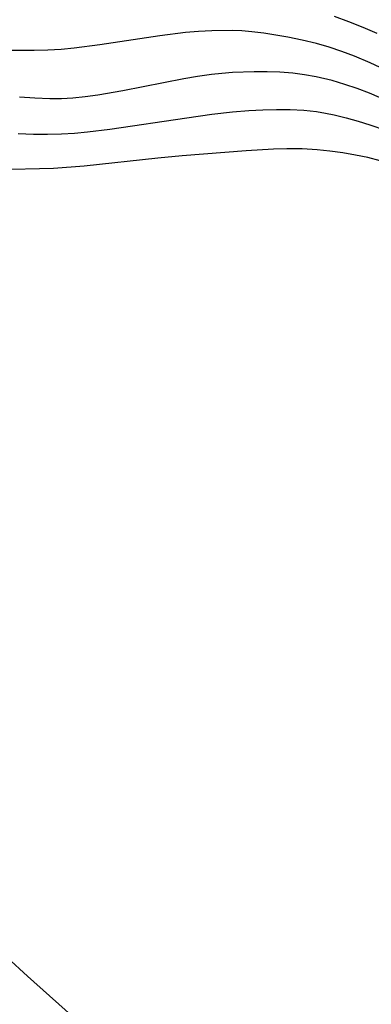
# Model space of a CAD drawing. Header units: metres. Extents: x 1073367 to 1082519, y 1569854 to 1574957.
# Tile 584 of 656: x 1078594 to 1078635, y 1573516 to 1573632. Entities that reach past the tile are written whole.
import ezdxf

# ---------------------------------------------------------------- set-up
doc = ezdxf.new("R2010")
doc.units = ezdxf.units.M
doc.layers.add('CGG_CurvaNivelLidar_v1', color=253, linetype='Continuous', lineweight=30)

msp = doc.modelspace()

# ---------------------------------------------------------------- linework, layer by layer
at = {"layer": 'CGG_CurvaNivelLidar_v1'}
for p, q in [((1078632.2346, 1573631.9153, 69.5), (1078630.5373, 1573632.5395, 69.5)), ((1078633.9087, 1573631.2404, 69.5), (1078632.2346, 1573631.9153, 69.5)), ((1078613.0358, 1573630.6259, 70), (1078610.0179, 1573630.2662, 70)), ((1078614.5874, 1573630.7599, 70), (1078613.0358, 1573630.6259, 70)), ((1078616.1379, 1573630.8506, 70), (1078614.5874, 1573630.7599, 70)), ((1078618.5276, 1573630.8794, 70), (1078616.1379, 1573630.8506, 70)), ((1078619.6811, 1573630.8306, 70), (1078618.5276, 1573630.8794, 70)), ((1078620.8317, 1573630.7397, 70), (1078619.6811, 1573630.8306, 70)), ((1078622.2442, 1573630.5746, 70), (1078620.8317, 1573630.7397, 70)), ((1078625.0535, 1573630.1091, 70), (1078622.2442, 1573630.5746, 70)), ((1078635.5541, 1573630.5098, 69.5), (1078633.9087, 1573631.2404, 69.5)), ((1078610.0179, 1573630.2662, 70), (1078602.9746, 1573629.2043, 70)), ((1078626.7479, 1573629.7579, 70), (1078625.0535, 1573630.1091, 70)), ((1078628.4283, 1573629.3453, 70), (1078626.7479, 1573629.7579, 70)), ((1078629.9364, 1573628.905, 70), (1078628.4283, 1573629.3453, 70)), ((1078595.288, 1573628.51, 70), (1078591.7474, 1573628.508, 70)), ((1078596.8774, 1573628.56, 70), (1078595.288, 1573628.51, 70)), ((1078598.4633, 1573628.6583, 70), (1078596.8774, 1573628.56, 70)), ((1078599.9687, 1573628.8052, 70), (1078598.4633, 1573628.6583, 70)), ((1078602.9746, 1573629.2043, 70), (1078599.9687, 1573628.8052, 70)), ((1078631.4272, 1573628.4061, 70), (1078629.9364, 1573628.905, 70)), ((1078632.9001, 1573627.8543, 70), (1078631.4272, 1573628.4061, 70)), ((1078634.7485, 1573627.0789, 70), (1078632.9001, 1573627.8543, 70)), ((1078636.5161, 1573626.2477, 70), (1078634.7485, 1573627.0789, 70)), ((1078617.3292, 1573625.8272, 70.5), (1078616.0882, 1573625.6859, 70.5)), ((1078618.5713, 1573625.9317, 70.5), (1078617.3292, 1573625.8272, 70.5)), ((1078621.1037, 1573626.0265, 70.5), (1078618.5713, 1573625.9317, 70.5)), ((1078622.628, 1573626.022, 70.5), (1078621.1037, 1573626.0265, 70.5)), ((1078624.1483, 1573625.9676, 70.5), (1078622.628, 1573626.022, 70.5)), ((1078625.6619, 1573625.8511, 70.5), (1078624.1483, 1573625.9676, 70.5)), ((1078627.0367, 1573625.6791, 70.5), (1078625.6619, 1573625.8511, 70.5)), ((1078612.8534, 1573625.1835, 70.5), (1078605.6864, 1573623.7708, 70.5)), ((1078614.4694, 1573625.4548, 70.5), (1078612.8534, 1573625.1835, 70.5)), ((1078616.0882, 1573625.6859, 70.5), (1078614.4694, 1573625.4548, 70.5)), ((1078628.4004, 1573625.4391, 70.5), (1078627.0367, 1573625.6791, 70.5)), ((1078630.2822, 1573624.9872, 70.5), (1078628.4004, 1573625.4391, 70.5)), ((1078631.7549, 1573624.546, 70.5), (1078630.2822, 1573624.9872, 70.5)), ((1078605.6864, 1573623.7708, 70.5), (1078602.7459, 1573623.2599, 70.5)), ((1078633.2129, 1573624.0448, 70.5), (1078631.7549, 1573624.546, 70.5)), ((1078634.6569, 1573623.4932, 70.5), (1078633.2129, 1573624.0448, 70.5)), ((1078595.3348, 1573622.9063, 70.5), (1078593.5703, 1573623.0494, 70.5)), ((1078597.0984, 1573622.8358, 70.5), (1078595.3348, 1573622.9063, 70.5)), ((1078598.4913, 1573622.8477, 70.5), (1078597.0984, 1573622.8358, 70.5)), ((1078599.7982, 1573622.9193, 70.5), (1078598.4913, 1573622.8477, 70.5)), ((1078601.273, 1573623.0628, 70.5), (1078599.7982, 1573622.9193, 70.5)), ((1078602.7459, 1573623.2599, 70.5), (1078601.273, 1573623.0628, 70.5)), ((1078637.2979, 1573622.3563, 70.5), (1078634.6569, 1573623.4932, 70.5)), ((1078616.16, 1573621.0262, 71), (1078618.5591, 1573621.2929, 71)), ((1078618.5591, 1573621.2929, 71), (1078620.509, 1573621.4544, 71)), ((1078620.509, 1573621.4544, 71), (1078622.1271, 1573621.5438, 71)), ((1078622.1271, 1573621.5438, 71), (1078623.7411, 1573621.5859, 71)), ((1078623.7411, 1573621.5859, 71), (1078625.3489, 1573621.5718, 71)), ((1078625.3489, 1573621.5718, 71), (1078626.9475, 1573621.4886, 71)), ((1078626.9475, 1573621.4886, 71), (1078628.4326, 1573621.3329, 71)), ((1078628.4326, 1573621.3329, 71), (1078629.4866, 1573621.1669, 71)), ((1078604.1649, 1573619.2851, 71), (1078613.2128, 1573620.6236, 71)), ((1078613.2128, 1573620.6236, 71), (1078616.16, 1573621.0262, 71)), ((1078629.4866, 1573621.1669, 71), (1078630.5333, 1573620.9578, 71)), ((1078630.5333, 1573620.9578, 71), (1078631.9344, 1573620.6166, 71)), ((1078631.9344, 1573620.6166, 71), (1078633.3248, 1573620.2212, 71)), ((1078633.3248, 1573620.2212, 71), (1078634.7066, 1573619.7847, 71)), ((1078600.0145, 1573618.8198, 71), (1078601.5499, 1573618.9625, 71)), ((1078601.5499, 1573618.9625, 71), (1078604.1649, 1573619.2851, 71)), ((1078634.7066, 1573619.7847, 71), (1078636.5577, 1573619.1427, 71)), ((1078593.3924, 1573618.7697, 71), (1078595.2005, 1573618.7003, 71)), ((1078595.2005, 1573618.7003, 71), (1078596.8398, 1573618.6847, 71)), ((1078596.8398, 1573618.6847, 71), (1078598.4777, 1573618.7246, 71)), ((1078598.4777, 1573618.7246, 71), (1078600.0145, 1573618.8198, 71)), ((1078620.174, 1573616.7295, 71.5), (1078612.6719, 1573616.1207, 71.5)), ((1078623.3841, 1573616.9064, 71.5), (1078620.174, 1573616.7295, 71.5)), ((1078624.9637, 1573616.9477, 71.5), (1078623.3841, 1573616.9064, 71.5)), ((1078626.7439, 1573616.9379, 71.5), (1078624.9637, 1573616.9477, 71.5)), ((1078628.514, 1573616.8485, 71.5), (1078626.7439, 1573616.9379, 71.5)), ((1078630.0191, 1573616.6962, 71.5), (1078628.514, 1573616.8485, 71.5)), ((1078631.5151, 1573616.4863, 71.5), (1078630.0191, 1573616.6962, 71.5)), ((1078609.7955, 1573615.8455, 71.5), (1078601.1587, 1573614.9151, 71.5)), ((1078612.6719, 1573616.1207, 71.5), (1078609.7955, 1573615.8455, 71.5)), ((1078633.0017, 1573616.2315, 71.5), (1078631.5151, 1573616.4863, 71.5)), ((1078634.475, 1573615.927, 71.5), (1078633.0017, 1573616.2315, 71.5)), ((1078635.9295, 1573615.5615, 71.5), (1078634.475, 1573615.927, 71.5)), ((1078595.887, 1573614.5881, 71.5), (1078592.5541, 1573614.5275, 71.5)), ((1078597.5517, 1573614.6557, 71.5), (1078595.887, 1573614.5881, 71.5)), ((1078601.1587, 1573614.9151, 71.5), (1078597.5517, 1573614.6557, 71.5)), ((1078592.1116, 1573521.8221, 71.5), (1078594.484, 1573519.6024, 71.5)), ((1078594.484, 1573519.6024, 71.5), (1078600.7384, 1573513.9906, 71.5))]:
    msp.add_line(p, q, dxfattribs=at)

doc.saveas('drawing.dxf')
